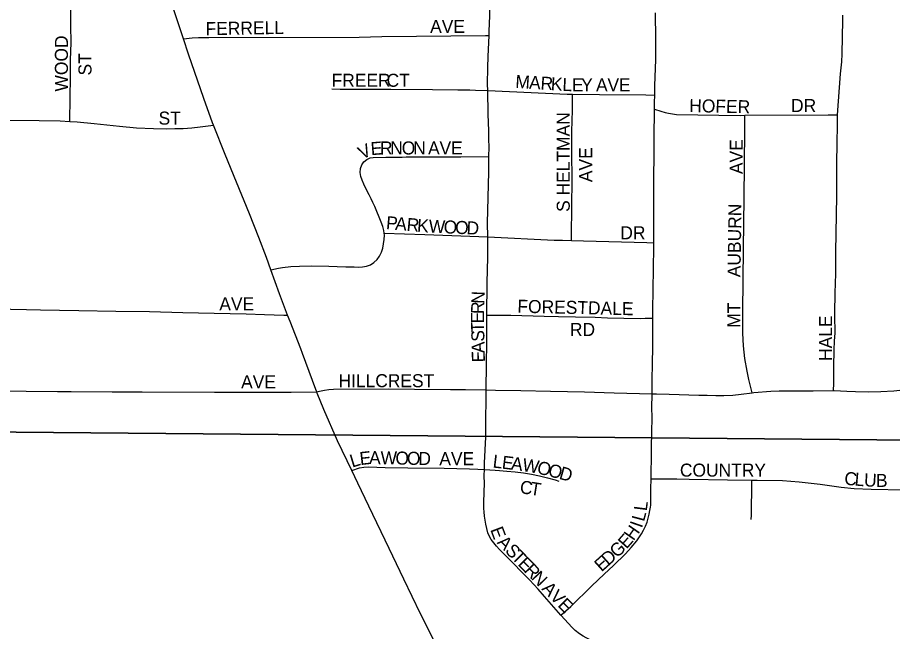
# Model space of a CAD drawing. Extents: x 1874609 to 2204689, y 815661 to 1281160.
# Drawn here: x 2019857 to 2023217, y 1040325 to 1042681 of the extents above; entities that cross this region are included whole.
import ezdxf

# ---------------------------------------------------------------- set-up
doc = ezdxf.new("R2010")
doc.units = 0
for name, color, linetype in [('GM_X_City_Street', 7, 'Continuous'), ('GM_X_City_Street_Text', 7, 'Continuous'), ('GM_X_Section', 7, 'Continuous'), ('GM_X_State_Route', 7, 'Continuous')]:
    doc.layers.add(name, color=color, linetype=linetype)

msp = doc.modelspace()

# ---------------------------------------------------------------- linework, layer by layer
at = {"layer": 'GM_X_City_Street'}
for points in [[(2020057.7, 1042282.6), (2020058.3, 1042301.5), (2020059.7, 1042354.6), (2020060.6, 1042469.6), (2020060.4, 1042518.9), (2020062.5, 1042584.4), (2020062.3, 1042649.8), (2020061.6, 1042698.7), (2020061.4, 1042712.4)], [(2021667.7, 1042612), (2021668.4, 1042628.9), (2021670.6, 1042687), (2021671.3, 1042710.5)], [(2022304, 1042383.4), (2022304.7, 1042420.4), (2022307.8, 1042518.1), (2022307.9, 1042599.6), (2022307.4, 1042697.6), (2022307.5, 1042699.6)], [(2023006.4, 1042307.4), (2023017.9, 1042464.9), (2023021.9, 1042511.3), (2023023.5, 1042541.8), (2023026.4, 1042671.3), (2023027, 1042690.2)], [(2020494, 1042599.6), (2020527.3, 1042603.4), (2020551.9, 1042604.5), (2020592, 1042604.3), (2021168.7, 1042606.2), (2021255.9, 1042608.7), (2021654.1, 1042612.2), (2021667.7, 1042612)], [(2021662.7, 1042400.8), (2021662.4, 1042425.1), (2021662.8, 1042489.4), (2021664.6, 1042530.9), (2021667.7, 1042612)], [(2021063.5, 1042407), (2021095.6, 1042406.2), (2021290.2, 1042405.7), (2021450.9, 1042404.4), (2021547.7, 1042403), (2021594.5, 1042403.5), (2021616.2, 1042402.2), (2021662.7, 1042400.8)], [(2021662.7, 1042400.8), (2021968, 1042386.7), (2021988.7, 1042386.5)], [(2021667.4, 1042147.2), (2021668, 1042183.7), (2021667.5, 1042214.4), (2021666.3, 1042245.6), (2021664.2, 1042310.3), (2021662.7, 1042400.8)], [(2021984.7, 1041825.6), (2021984.9, 1041845.9), (2021987.5, 1042061), (2021986.2, 1042160.3), (2021986.1, 1042243.2), (2021987.9, 1042326), (2021988.3, 1042359), (2021988.7, 1042386.5)], [(2021988.7, 1042386.5), (2022092.3, 1042385.5), (2022269.8, 1042383.8), (2022304, 1042383.4)], [(2022303, 1042329.8), (2022303.4, 1042355.1), (2022304, 1042383.4)], [(2022300.7, 1041816.9), (2022300.7, 1041850.8), (2022300.6, 1041882.5), (2022300.7, 1041910.8), (2022300.8, 1041954.8), (2022300.9, 1042001.1), (2022301, 1042042.7), (2022301.2, 1042083.2), (2022301.3, 1042136.5), (2022301.4, 1042170), (2022301.6, 1042240.5), (2022302.7, 1042306), (2022303, 1042329.8)], [(2022303, 1042329.8), (2022327.7, 1042322.2), (2022344.6, 1042316.9), (2022356.4, 1042313.6), (2022372.8, 1042311), (2022387.3, 1042309.2), (2022631.7, 1042304.4), (2022650.3, 1042305.9)], [(2019506.7, 1042287.2), (2019517.6, 1042287.1), (2019628.8, 1042287.1), (2019713.4, 1042285.9), (2019792.4, 1042287.1), (2019939.5, 1042285.6), (2020021.1, 1042284.8), (2020057.7, 1042282.6)], [(2020057.7, 1042282.6), (2020086, 1042280.9), (2020150.9, 1042274.7), (2020248.6, 1042264), (2020313.9, 1042258.3), (2020379.4, 1042255.6), (2020428.3, 1042254.4), (2020460.9, 1042254.6), (2020477.1, 1042255), (2020493.4, 1042255.7), (2020509.6, 1042256.5), (2020525.8, 1042257.8), (2020558.2, 1042261.9), (2020609.7, 1042268.5)], [(2022678.5, 1041240.9), (2022669.5, 1041276.4), (2022665.6, 1041291.9), (2022658.5, 1041323.7), (2022650.2, 1041372.2), (2022645, 1041421), (2022642.7, 1041470.1), (2022642.8, 1041551.7), (2022644.7, 1041794.6), (2022647, 1041987.7), (2022649.5, 1042247.9), (2022650, 1042280.6), (2022650.3, 1042305.9)], [(2022650.3, 1042305.9), (2022970.6, 1042307.9), (2023006.4, 1042307.4)], [(2022991, 1041249.3), (2022991.4, 1041276.7), (2022992.4, 1041340.9), (2022993.2, 1041406), (2022994.5, 1041438.5), (2022996.3, 1041471.2), (2022995.9, 1041537.2), (2022995.7, 1041553.2), (2022997.5, 1041618.6), (2022998.8, 1041667.3), (2022999.4, 1041691.7), (2023000.1, 1041716), (2022999.9, 1041781.7), (2023003, 1041995.3), (2023003.7, 1042110.5), (2023004.9, 1042209.2), (2023006.4, 1042258.3), (2023006.4, 1042307.4)], [(2021264.6, 1041853.9), (2021264.1, 1041863.2), (2021259.3, 1041879.6), (2021253.1, 1041895.1), (2021228.5, 1041955.7), (2021221.8, 1041970.9), (2021214.8, 1041985.7), (2021207.3, 1042000.2), (2021193.6, 1042026.8), (2021186.9, 1042041.6), (2021180.6, 1042056.6), (2021175.4, 1042071.5), (2021172.8, 1042086.5), (2021173.8, 1042101.3), (2021178.6, 1042115.1), (2021186.9, 1042127.2), (2021197.8, 1042136.3), (2021211.7, 1042142.1), (2021222.7, 1042144.1), (2021271.8, 1042145), (2021288.1, 1042145.2), (2021304.2, 1042145.1), (2021319.3, 1042144.9), (2021334.3, 1042145.4), (2021349.7, 1042146.5), (2021413.8, 1042146.3), (2021494.7, 1042146.5), (2021560, 1042146.6), (2021667.4, 1042147.2)], [(2021663.6, 1041839.9), (2021662.2, 1041892.4), (2021666.8, 1042089.2), (2021667.4, 1042147.2)], [(2020829.9, 1041713), (2020858.6, 1041718.8), (2020874.7, 1041721.2), (2020907, 1041724.9), (2020939.2, 1041727.3), (2020987.5, 1041728.3), (2021052, 1041726.6), (2021084.5, 1041725.4), (2021117.4, 1041724.4), (2021150.4, 1041724), (2021165.8, 1041723.1), (2021181.7, 1041724), (2021197.4, 1041726.8), (2021212.4, 1041732.2), (2021225.8, 1041740.6), (2021237.5, 1041751.8), (2021247, 1041765.1), (2021254.4, 1041780.1), (2021259.6, 1041796.1), (2021263, 1041812.5), (2021265.2, 1041829), (2021266, 1041846.1), (2021264.6, 1041853.9)], [(2021264.6, 1041853.9), (2021421.6, 1041848.3), (2021663.6, 1041839.9)], [(2021659.1, 1041538.6), (2021660.4, 1041662.9), (2021662.8, 1041761.3), (2021663.6, 1041839.9)], [(2021663.6, 1041839.9), (2021917.4, 1041826.3), (2021950, 1041826.3), (2021984.7, 1041825.6)], [(2021984.7, 1041825.6), (2022030.2, 1041824.6), (2022273.6, 1041817.5), (2022300.7, 1041816.9)], [(2022297, 1041527.7), (2022297.3, 1041556.8), (2022298, 1041638.7), (2022299.2, 1041715.2), (2022300.6, 1041802.3), (2022300.7, 1041816.9)], [(2019502.8, 1041568.2), (2019536.7, 1041567.6), (2019683.3, 1041564), (2019750, 1041564), (2019831.3, 1041561.7), (2019891.3, 1041560.6), (2019944.7, 1041559.5), (2020018.1, 1041558.3), (2020092.3, 1041556.4), (2020235.1, 1041553.9), (2020364.1, 1041552.8), (2020492.1, 1041549.4), (2020612.2, 1041546.1), (2020734.6, 1041543.8), (2020805.8, 1041541.6), (2020879.2, 1041539.4), (2020894.1, 1041538.9)], [(2021656.6, 1041251.9), (2021657.6, 1041350.5), (2021659.5, 1041432.7), (2021659.1, 1041531.4), (2021659.1, 1041538.6)], [(2021659.1, 1041538.6), (2021702.3, 1041538.8), (2021750.8, 1041539.1), (2021879.9, 1041534.6), (2021934.5, 1041533.4), (2022000.1, 1041532.1), (2022074.9, 1041530.5), (2022122.2, 1041529), (2022185.8, 1041527.1), (2022250.5, 1041526.5), (2022266.8, 1041526.9), (2022297, 1041527.7)], [(2022293.6, 1041236.9), (2022293.7, 1041262.6), (2022294.2, 1041299.8), (2022294.9, 1041342.5), (2022296.2, 1041426), (2022297, 1041527.7)], [(2019498.7, 1041249.6), (2019564.8, 1041250.1), (2019721.3, 1041248.4), (2019890.1, 1041246.8), (2020010.5, 1041245.3), (2020063.6, 1041245.3), (2020220.2, 1041244.9), (2020335, 1041244.5), (2020613.3, 1041243.7), (2020777.3, 1041242.8), (2020857.5, 1041243.4), (2020907.7, 1041243.4), (2021006.3, 1041244.3)], [(2021006.3, 1041244.3), (2021016.3, 1041246.5), (2021035.4, 1041250.5), (2021052.7, 1041252.9), (2021070.8, 1041254.5), (2021283.3, 1041256), (2021381.3, 1041254.6), (2021520, 1041253.6)], [(2021520, 1041253.6), (2021577.6, 1041253.2), (2021656.6, 1041251.9)], [(2021650.1, 1040946.3), (2021650.8, 1040971.9), (2021654.9, 1041070.2), (2021655.8, 1041135.6), (2021656.3, 1041217.5), (2021656.6, 1041251.9)], [(2021656.6, 1041251.9), (2021692, 1041251.2), (2021789.9, 1041249.1), (2021904.1, 1041247), (2022034, 1041244.2), (2022148.2, 1041241.3), (2022293.6, 1041236.9)], [(2022289.9, 1040911), (2022290.4, 1040938.6), (2022291.6, 1040987.7), (2022292.1, 1041053.1), (2022292.3, 1041069.1), (2022292.5, 1041085.9), (2022292.7, 1041102.1), (2022293.6, 1041133), (2022293.6, 1041148.7), (2022293.4, 1041181.3), (2022293.6, 1041236.9)], [(2022293.6, 1041236.9), (2022311.3, 1041236.3), (2022359.5, 1041235.5), (2022473, 1041232.2), (2022505.8, 1041231.5), (2022538.5, 1041230.8), (2022569.2, 1041230.9), (2022604, 1041232.3), (2022636.2, 1041235.5), (2022678.5, 1041240.9)], [(2022678.5, 1041240.9), (2022684.8, 1041241.7), (2022749.6, 1041247.4), (2022782.1, 1041248.3), (2022879.9, 1041248.3), (2022912.3, 1041248.8), (2022991, 1041249.3)], [(2022991, 1041249.3), (2022993.3, 1041249.3), (2023042.1, 1041247.2), (2023074.7, 1041245.3), (2023123.5, 1041244.7), (2023172.7, 1041245.9), (2023221.8, 1041249), (2023303.2, 1041256.7), (2023358.1, 1041260.5)], [(2021140.4, 1040942.4), (2021169.8, 1040952.3), (2021186.3, 1040954.9), (2021204.3, 1040956.5), (2021269.1, 1040954.1), (2021355.3, 1040953), (2021495.5, 1040951.2), (2021592.5, 1040949.3), (2021624.9, 1040947.6), (2021650.1, 1040946.3)], [(2021942.9, 1040387), (2021880.6, 1040459.2), (2021856.2, 1040487.6), (2021822.7, 1040523.4), (2021730.8, 1040616.7), (2021707.5, 1040639.9), (2021696.2, 1040652), (2021685.5, 1040665.3), (2021676.2, 1040678.1), (2021669, 1040689.5), (2021663.4, 1040704), (2021658.9, 1040720.6), (2021655.5, 1040736.7), (2021652.4, 1040752), (2021650, 1040767.5), (2021648.7, 1040783.5), (2021647.7, 1040797.2), (2021647.9, 1040808), (2021647.4, 1040823.4), (2021647.5, 1040834), (2021648.6, 1040845.9), (2021649.5, 1040861.7), (2021650.2, 1040892), (2021649.4, 1040923.9), (2021650.1, 1040946.3)], [(2021650.1, 1040946.3), (2021691.8, 1040943.5), (2021708.1, 1040942.4), (2021736.2, 1040940.5), (2021768, 1040937.3), (2021799.6, 1040933.4), (2021830.9, 1040928.6), (2021861.8, 1040922.5), (2021892, 1040915.1), (2021921.4, 1040906.3), (2021935.7, 1040901.3)], [(2021942.9, 1040387), (2021981.3, 1040420.7), (2022063.1, 1040500.3), (2022109.9, 1040544.8), (2022145.3, 1040577.7), (2022192.2, 1040623), (2022214.1, 1040647.2), (2022234.7, 1040672.7), (2022253.3, 1040699.6), (2022261.4, 1040713.8), (2022268.5, 1040728.5), (2022274.4, 1040743.8), (2022279.1, 1040759.5), (2022282.7, 1040775.4), (2022285.8, 1040789.3), (2022287.5, 1040801.9), (2022288.6, 1040809.9), (2022288.6, 1040822.5), (2022289.3, 1040872.7), (2022289.9, 1040911)], [(2022289.9, 1040911), (2022323.8, 1040910.8), (2022388.3, 1040910.4), (2022436.6, 1040909.6), (2022582.9, 1040907), (2022676.5, 1040906)], [(2022674.8, 1040754.3), (2022675.4, 1040771), (2022675.9, 1040801.8), (2022676.2, 1040821.7), (2022676.6, 1040848.6), (2022676.6, 1040871.5), (2022676.5, 1040906)], [(2022676.5, 1040906), (2022697, 1040905.7), (2022794.1, 1040904.1), (2022858.7, 1040899.6), (2022939.4, 1040889.7), (2023020.5, 1040879), (2023069.3, 1040873.8), (2023134.7, 1040870.5), (2023264.4, 1040868.4), (2023377.4, 1040866.9), (2023588.3, 1040863.8), (2023815.9, 1040860.3), (2024012, 1040857.4), (2024109.5, 1040856.6)], [(2022100.7, 1040271.8), (2022070.4, 1040284.8), (2022040.4, 1040300.3), (2022029.6, 1040306.4), (2022015.7, 1040315.6), (2021999.1, 1040329), (2021986.8, 1040340.5), (2021942.9, 1040387)]]:
    msp.add_lwpolyline(points, dxfattribs=at)
at = {"layer": 'GM_X_Section'}
for points in [[(2024387.7, 1046393.6), (2024307, 1041050.6), (2018988, 1041097.3), (2019020.7, 1046448.2)], [(2018988, 1041097.3), (2024307, 1041050.6), (2024232.1, 1035713.6), (2018912.9, 1035910.5)]]:
    msp.add_lwpolyline(points, close=True, dxfattribs=at)
at = {"layer": 'GM_X_State_Route'}
for points in [[(2020944.9, 1041409.6), (2020903.7, 1041514.1), (2020894.1, 1041538.9), (2020862.4, 1041621.1), (2020829.9, 1041713), (2020813.2, 1041760.1), (2020783.8, 1041836.5), (2020747.3, 1041927.9), (2020697.7, 1042049.3), (2020654.2, 1042155.5), (2020609.7, 1042268.5), (2020606.2, 1042277.5), (2020572.8, 1042370.2), (2020513.7, 1042540.7), (2020494, 1042599.6), (2020456.7, 1042710.9)], [(2021544.1, 1040117.6), (2021500.9, 1040202.2), (2021404.6, 1040392.3), (2021341, 1040525.2), (2021284.8, 1040643.4), (2021206, 1040805.3), (2021163.3, 1040893.8), (2021140.4, 1040942.4), (2021086.4, 1041057), (2021033.2, 1041177.2), (2021008.2, 1041239.6), (2021006.3, 1041244.3), (2021002.6, 1041253.5), (2020951.8, 1041392.2), (2020944.9, 1041409.6)]]:
    msp.add_lwpolyline(points, dxfattribs=at)

# ---------------------------------------------------------------- texts
at = {"layer": 'GM_X_City_Street_Text'}
for s, rotation, p in [('FERRELL', 0.9558, (2020579.4, 1042613.1)), ('AVE', 0, (2021441.5, 1042621.9)), ('WOOD', 90, (2020050.5, 1042396.9)), ('ST', 90, (2020141, 1042458.5)), ('FREER', 0, (2021063.1, 1042415.1)), ('CT', 0, (2021274.3, 1042415.1)), ('M', 356.5918, (2021767.7, 1042410.7)), ('A', 356.5886, (2021820.4, 1042407.6)), ('R', 356.5736, (2021864.3, 1042405)), ('K', 356.6039, (2021903.9, 1042402.6)), ('L', 357.0624, (2021948.3, 1042399.9)), ('E', 359.1412, (2021985.4, 1042398.1)), ('Y', 359.9478, (2022021.4, 1042397.5)), ('A', 359.9929, (2022078.6, 1042397.5)), ('V', 359.9929, (2022122.6, 1042397.5)), ('E', 359.9956, (2022166.6, 1042397.5)), ('HOFER', 358.7474, (2022436.2, 1042318.3)), ('DR', 0, (2022827.5, 1042318.3)), ('ST', 0, (2020398.7, 1042269.9)), ('S HELTMAN', 90, (2021977.7, 1041934.9)), ('AVE', 90, (2022642.1, 1042080.1)), ('V', 24.6683, (2021179.3, 1042135.3)), ('E', 4.4029, (2021214.8, 1042152.5)), ('R', 0.4615, (2021249, 1042155.2)), ('N', 0, (2021288.5, 1042155.5)), ('O', 0, (2021332.5, 1042155.5)), ('N', 0, (2021376.5, 1042155.5)), ('A', 0, (2021433.6, 1042155.5)), ('V', 0, (2021477.6, 1042155.5)), ('E', 0, (2021521.6, 1042155.5)), ('AVE', 90, (2022063.8, 1042049.3)), ('AUBURN', 89.1833, (2022633.3, 1041683.9)), ('P', 354.9936, (2021270.8, 1041869.5)), ('A', 354.9659, (2021305.8, 1041866.4)), ('R', 355.0082, (2021349.7, 1041862.6)), ('K', 355.849, (2021390, 1041859)), ('W', 357.4706, (2021435.4, 1041855.8)), ('O', 357.5722, (2021492.6, 1041853.2)), ('O', 357.5731, (2021536.6, 1041851.3)), ('D', 357.5608, (2021580.5, 1041849.5)), ('DR', 0, (2022171.9, 1041829.9)), ('AVE', 0, (2020631.9, 1041557.1)), ('N', 87.6168, (2021649.5, 1041581.7)), ('R', 88.2268, (2021648.3, 1041542.3)), ('FORESTDALE', 358.7115, (2021776.2, 1041548.3)), ('MT', 90, (2022633.3, 1041490.5)), ('E', 90.4645, (2021648.6, 1041507.6)), ('T', 91.3628, (2021649.4, 1041472.6)), ('RD', 0, (2021978.3, 1041458.8)), ('HALE', 90, (2022985.3, 1041362.9)), ('S', 91.3628, (2021650.3, 1041437.4)), ('A', 91.3551, (2021651.3, 1041393.4)), ('E', 91.3659, (2021652.1, 1041358.2)), ('AVE', 0, (2020715.6, 1041257.9)), ('HILLCREST', 0, (2021089.5, 1041262.3)), ('L', 17.165, (2021142.2, 1040953.3)), ('E', 6.3523, (2021173.4, 1040963.2)), ('A', 359.6284, (2021206.9, 1040967)), ('W', 358.9911, (2021250.7, 1040966.7)), ('O', 359.0019, (2021307.9, 1040965.7)), ('O', 358.9945, (2021351.9, 1040964.9)), ('D', 358.9727, (2021395.9, 1040964.2)), ('AVE', 0, (2021476.8, 1040963.1)), ('L', 353.2375, (2021680.2, 1040954.3)), ('E', 353.2072, (2021715.2, 1040950.1)), ('A', 353.2427, (2021750.2, 1040945.9)), ('W', 350.9688, (2021793.4, 1040940.8)), ('O', 346.7482, (2021848.9, 1040932)), ('O', 345.7994, (2021891.5, 1040922)), ('COUNTRY', 0, (2022400.7, 1040919.1)), ('D', 344.2407, (2021933.8, 1040911.3)), ('C', 355.2828, (2023030.7, 1040888.3)), ('L', 355.3171, (2023070.2, 1040885)), ('U', 356.9416, (2023106.8, 1040882.1)), ('C', 352.2545, (2021783.9, 1040855.7)), ('T', 350.8342, (2021822.8, 1040850.4)), ('B', 359.8279, (2023153.5, 1040879.6)), ('L', 82.6658, (2022273.3, 1040785.4)), ('L', 75.1234, (2022262.8, 1040744.3)), ('H', 55.2256, (2022222.5, 1040670.3)), ('I', 70.6155, (2022254.3, 1040719.4)), ('E', 290.6296, (2021671.8, 1040715.9)), ('E', 48.8225, (2022195.6, 1040639)), ('A', 313.8207, (2021695.9, 1040664.4)), ('G', 42.4835, (2022158.9, 1040605)), ('S', 314.0704, (2021726.5, 1040632.4)), ('T', 314.0532, (2021751, 1040607.1)), ('D', 42.0311, (2022125.9, 1040575.2)), ('E', 314.0528, (2021775.5, 1040581.8)), ('E', 42.0623, (2022099.8, 1040551.6)), ('R', 314.0644, (2021800, 1040556.5)), ('N', 314.0573, (2021827.5, 1040528.1)), ('A', 314.0435, (2021867.3, 1040487)), ('V', 314.0754, (2021897.9, 1040455.3)), ('E', 314.088, (2021928.5, 1040423.7))]:
    msp.add_text(s, height=50, rotation=rotation, dxfattribs=at).set_placement(p)

doc.saveas('drawing.dxf')
